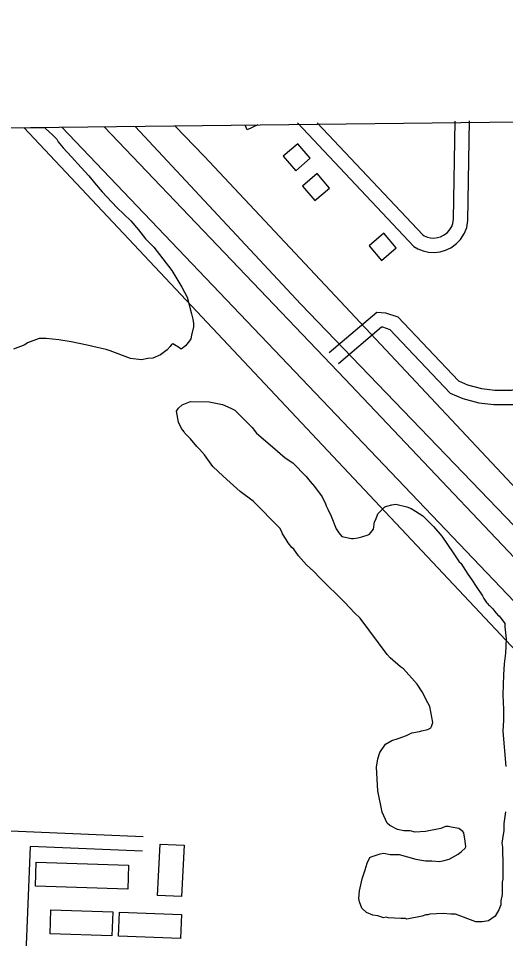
# Model space of a CAD drawing. Extents: x 3683402 to 3721514, y 487807 to 513565.
# Drawn here: x 3699558 to 3700574, y 509855 to 511772 of the extents above; entities that cross this region are included whole.
import ezdxf

# ---------------------------------------------------------------- set-up
doc = ezdxf.new("R2010")
doc.units = 0
for name, color, linetype in [('V-BLDG-OTLN', 7, 'Continuous'), ('V-GRID-FRAM', 7, 'Continuous'), ('V-LEVE-TOET', 7, 'Continuous'), ('V-ROAD-CNTR', 7, 'Continuous'), ('V-SITE-VEGE', 7, 'Continuous'), ('V-TOPO-BNDY', 7, 'Continuous'), ('V-TOPO-SHOR', 7, 'Continuous')]:
    doc.layers.add(name, color=color, linetype=linetype)

msp = doc.modelspace()

# ---------------------------------------------------------------- linework, layer by layer
at = {"layer": 'V-BLDG-OTLN'}
msp.add_line((3700030.7, 511549.9), (3700057.6, 511550.2), dxfattribs=at)
msp.add_lwpolyline([(3700057.6, 511550.2), (3700035, 511540.1), (3700030.7, 511549.9)], dxfattribs=at)
for points in [[(3700110.3, 511485.1), (3700136.3, 511454.6), (3700166.7, 511480.6), (3700140.8, 511511)], [(3700150.4, 511422.9), (3700176.4, 511392.5), (3700206.8, 511418.4), (3700180.9, 511448.8)], [(3700289.5, 511298.4), (3700315.4, 511268), (3700345.9, 511294), (3700319.9, 511324.4)], [(3699848.4, 509944.9), (3699853.9, 510051.8), (3699903.9, 510049.3), (3699898.4, 509942.4)], [(3699788, 510007.6), (3699786.3, 509957.6), (3699593.9, 509964.1), (3699595.6, 510014.1)], [(3699755, 509910.4), (3699753.3, 509860.4), (3699624.3, 509865), (3699626.1, 509914.9)], [(3699898, 509905.4), (3699896.3, 509855.4), (3699767.3, 509859.9), (3699769, 509909.9)]]:
    msp.add_lwpolyline(points, close=True, dxfattribs=at)
at = {"layer": 'V-GRID-FRAM'}
msp.add_lwpolyline([(3687448, 511403.5), (3719130.8, 511772.1), (3719350.3, 493590.7), (3687651.7, 493221.8), (3687448, 511403.5)], dxfattribs=at)
at = {"layer": 'V-LEVE-TOET'}
for points in [[(3703957.8, 509729.9), (3702683.1, 510654.5), (3702663.2, 510664.5), (3702627.6, 510671.7), (3702562.1, 510667), (3700887.3, 510422.1), (3700761.2, 510410.4), (3700735.6, 510413.3), (3700720, 510422.6), (3699648.8, 511545.4)], [(3699737, 511546.5), (3700239, 511021.5), (3700730.9, 510501.6), (3700752.2, 510485.2), (3700775.7, 510477.3), (3702629.2, 510715.9), (3702662.7, 510717.9), (3702689.7, 510707.2), (3702727.4, 510684.3), (3703765.4, 509932.7), (3703987.1, 509768.3)]]:
    msp.add_lwpolyline(points, dxfattribs=at)
at = {"layer": 'V-ROAD-CNTR'}
for points in [[(3700140, 511554.5), (3700382.2, 511297.1), (3700391.1, 511292), (3700401.6, 511287.7), (3700412.8, 511285.1), (3700425.1, 511284.4), (3700437.6, 511285.8), (3700448.7, 511289), (3700459.8, 511294.3), (3700471.5, 511302.9), (3700479.7, 511311.4), (3700488.2, 511325), (3700492.7, 511336.5), (3700495.3, 511351.2), (3700498.8, 511558.6)], [(3700180.7, 511554.9), (3700401, 511320.9), (3700404.3, 511319), (3700410.7, 511316.4), (3700417.1, 511314.9), (3700424.3, 511314.5), (3700431.7, 511315.3), (3700438, 511317.2), (3700444.4, 511320.2), (3700451.6, 511325.5), (3700455.9, 511330), (3700461.3, 511338.5), (3700463.6, 511344.6), (3700465.3, 511354.1), (3700468.8, 511558.3)], [(3700205.8, 511075.8), (3700305.2, 511160.4), (3700323.3, 511158.9), (3700349.1, 511150.5), (3700475.6, 511016.8), (3700494.3, 511009), (3700523.7, 511001), (3700551.1, 510997.8), (3700569, 510997.6), (3700586.3, 510997.6), (3700603.5, 511002.2), (3700623, 511009.3), (3700637.6, 511016), (3700649.1, 511024.2), (3700658.7, 511035.4), (3700667.5, 511060.2), (3700668.6, 511079.4), (3700671.5, 511126), (3700675, 511339.3), (3700686.2, 511561.7)], [(3700225.3, 511053), (3700315.1, 511129.5), (3700317.3, 511129.3), (3700332.6, 511124.3), (3700458.2, 510991.6), (3700484.5, 510980.5), (3700518, 510971.5), (3700549.1, 510967.8), (3700568.9, 510967.6), (3700590.3, 510967.7), (3700612.5, 510973.6), (3700634.3, 510981.5), (3700652.6, 510989.9), (3700669.5, 511001.8), (3700685.1, 511020.1), (3700697.2, 511054.2), (3700698.5, 511077.6), (3700701.5, 511124.8), (3700704.7, 511318.4)], [(3699818.3, 510067.2), (3699362.2, 510086.1)], [(3699570, 509704.8), (3699583.8, 510046.9)], [(3699817.1, 510037.2), (3699583.8, 510046.9)]]:
    msp.add_lwpolyline(points, dxfattribs=at)
at = {"layer": 'V-SITE-VEGE'}
for p, q in [((3699024.5, 511538.2), (3699612.8, 511545)), ((3699612.8, 511545), (3699614.7, 511542.9)), ((3699614.7, 511542.9), (3699629.4, 511529.5)), ((3699629.4, 511529.5), (3699638.7, 511520.2)), ((3699638.7, 511520.2), (3699641.3, 511514.8)), ((3699641.3, 511514.8), (3699652, 511502.8)), ((3699652, 511502.8), (3699669.2, 511484)), ((3699669.2, 511484), (3699689.2, 511461.3)), ((3699689.2, 511461.3), (3699705.2, 511443.9)), ((3699705.2, 511443.9), (3699717.1, 511429.2)), ((3699717.1, 511429.2), (3699733.1, 511410.5)), ((3699733.1, 511410.5), (3699763.7, 511378.3)), ((3699763.7, 511378.3), (3699792.9, 511350.2)), ((3699792.9, 511350.2), (3699808.9, 511331.5)), ((3699808.9, 511331.5), (3699823.5, 511312.8)), ((3699823.5, 511312.8), (3699840.8, 511295.4)), ((3699840.8, 511295.4), (3699878, 511247.2)), ((3699878, 511247.2), (3699899.3, 511212.5)), ((3699899.3, 511212.5), (3699909.9, 511191.1)), ((3699909.9, 511191.1), (3699919.1, 511156.4)), ((3699919.1, 511156.4), (3699921.7, 511145.7)), ((3699921.7, 511145.7), (3699923.1, 511136.3)), ((3699923, 511129.7), (3699919, 511112.3)), ((3699923.1, 511136.3), (3699923, 511129.7)), ((3699919, 511112.3), (3699917.6, 511104.3)), ((3699572, 511092), (3699547.9, 511082.8)), ((3699577.3, 511096), (3699572, 511092)), ((3699601.4, 511105.3), (3699577.3, 511096)), ((3699616.1, 511105.2), (3699601.4, 511105.3)), ((3699642.7, 511102.5), (3699616.1, 511105.2)), ((3699668.1, 511098.4), (3699642.7, 511102.5)), ((3699701.4, 511091.6), (3699668.1, 511098.4)), ((3699722.7, 511086.2), (3699701.4, 511091.6)), ((3699874.9, 511088.4), (3699868.2, 511081.8)), ((3699877.6, 511092.4), (3699874.9, 511088.4)), ((3699880.2, 511093.8), (3699877.6, 511092.4)), ((3699886.9, 511089.7), (3699880.2, 511093.8)), ((3699889.6, 511088.4), (3699886.9, 511089.7)), ((3699897.5, 511083), (3699889.6, 511088.4)), ((3699906.9, 511089.7), (3699897.5, 511083)), ((3699914.9, 511100.3), (3699906.9, 511089.7)), ((3699917.6, 511104.3), (3699914.9, 511100.3)), ((3699741.4, 511082.2), (3699722.7, 511086.2)), ((3699749.4, 511079.5), (3699741.4, 511082.2)), ((3699792.1, 511063.3), (3699749.4, 511079.5)), ((3699854.8, 511071.2), (3699838.8, 511064.5)), ((3699868.2, 511081.8), (3699854.8, 511071.2)), ((3699814.7, 511060.6), (3699792.1, 511063.3)), ((3699828.1, 511063.2), (3699814.7, 511060.6)), ((3699838.8, 511064.5), (3699828.1, 511063.2))]:
    msp.add_line(p, q, dxfattribs=at)
for points in [[(3700418.2, 510294.2), (3700419.6, 510296.8), (3700422.3, 510304.8), (3700415.7, 510338.2), (3700411.7, 510346.2), (3700399.8, 510369), (3700389.1, 510385), (3700361.2, 510417.1), (3700354.6, 510421.1), (3700333.3, 510439.9), (3700326.6, 510446.6), (3700270.8, 510522.8), (3700258.8, 510533.5), (3700238.9, 510554.9), (3700187, 510605.8), (3700173.7, 510620.5), (3700159, 510633.9), (3700141.8, 510652.6), (3700132.5, 510666), (3700128.5, 510670), (3700120.5, 510679.4), (3700116.5, 510686.1), (3700108.5, 510698.1), (3700107.2, 510702.1), (3700103.2, 510710.1), (3700047.4, 510766.3), (3700020.7, 510786.4), (3699999.4, 510805.2), (3699984.8, 510818.6), (3699963.5, 510838.6), (3699946.2, 510862.7), (3699935.6, 510874.8), (3699930.3, 510880.1), (3699917, 510896.2), (3699905, 510908.2), (3699903.7, 510910.9), (3699898.4, 510917.6), (3699891.7, 510930.9), (3699887.8, 510953.6), (3699891.8, 510960.3), (3699899.9, 510966.9), (3699917.2, 510973.6), (3699955.9, 510973.4), (3699983.9, 510968), (3700001.2, 510960), (3700009.2, 510955.9), (3700045.2, 510919.8), (3700054.5, 510907.8), (3700087.7, 510879.6), (3700114.4, 510856.9), (3700130.3, 510846.1), (3700158.3, 510818), (3700166.2, 510807.3), (3700175.6, 510796.6), (3700191.5, 510775.2), (3700198.1, 510760.5), (3700199.5, 510756.5), (3700203.4, 510749.8), (3700210.1, 510735.2), (3700220.7, 510708.4), (3700226, 510700.4), (3700232.6, 510692.4), (3700252.6, 510688.3), (3700256.6, 510688.3), (3700266, 510689.6), (3700274, 510692.3), (3700287.3, 510696.2), (3700290, 510697.5), (3700298.1, 510708.2), (3700300.8, 510722.9), (3700303.5, 510728.2), (3700307.5, 510740.2), (3700322.2, 510754.8), (3700326.2, 510756.1), (3700336.9, 510758.8), (3700344.9, 510760.1), (3700367.6, 510754.7), (3700376.9, 510750.7), (3700386.2, 510745.3), (3700400.9, 510735.9), (3700423.5, 510713.2), (3700440.8, 510693.1), (3700464.7, 510658.3), (3700476.6, 510639.6), (3700480.6, 510636.9), (3700495.3, 510614.2), (3700503.2, 510602.2), (3700512.5, 510588.8), (3700525.8, 510568.7), (3700528.5, 510563.4), (3700533.8, 510555.4), (3700536.4, 510552.7), (3700537.8, 510550), (3700540.4, 510548.7), (3700547.1, 510542), (3700551.1, 510536.6), (3700553.7, 510532.6), (3700559, 510527.3), (3700560.4, 510527.3), (3700572.3, 510511.2)], [(3700572.3, 510511.2), (3700572.3, 510504.5), (3700574.9, 510479.2), (3700573.5, 510449.8), (3700570.7, 510427.1), (3700569.3, 510404.5), (3700567.9, 510363.1), (3700569.1, 510332.4), (3700569.1, 510309.7), (3700567.6, 510287), (3700574.1, 510213.6)], [(3700573.8, 510118.9), (3700569.7, 510094.9), (3700569.7, 510080.2), (3700567, 510062.9), (3700565.6, 510053.5), (3700566.9, 510045.5), (3700566.9, 510036.2), (3700568.2, 510014.8), (3700568, 509978.8), (3700566.7, 509972.1), (3700566.6, 509946.8), (3700563.9, 509933.4), (3700563.9, 509925.4), (3700559.8, 509914.8), (3700551.8, 509901.5), (3700538.4, 509892.2), (3700525.1, 509889.5), (3700511.7, 509889.6), (3700469.1, 509905.7), (3700459.7, 509905.7), (3700443.7, 509907.1), (3700415.7, 509905.9), (3700411.7, 509904.6), (3700407.7, 509904.6), (3700399.7, 509901.9), (3700367.6, 509895.3), (3700365, 509896.7), (3700355.6, 509896.7), (3700328.9, 509898.1), (3700324.9, 509899.5), (3700318.3, 509898.2), (3700315.6, 509899.5), (3700307.6, 509902.2), (3700296.9, 509903.6), (3700283.6, 509908.9), (3700274.3, 509918.3), (3700269, 509931.7), (3700267.7, 509938.3), (3700269.1, 509954.4), (3700274.5, 509979.7), (3700281.2, 509998.4), (3700285.3, 510011.7), (3700290.6, 510023.7), (3700293.3, 510025), (3700312, 510031.6), (3700320, 510032.9), (3700333.4, 510030.2), (3700352, 510030.2), (3700386.7, 510020.7), (3700406.7, 510016.7), (3700420, 510016.6), (3700436.1, 510015.2), (3700445.4, 510017.9), (3700456.1, 510020.5), (3700474.8, 510031.1), (3700481.5, 510036.4), (3700489.5, 510043.1), (3700490.9, 510045.8), (3700489.6, 510057.8), (3700486.9, 510075.1), (3700484.3, 510077.8), (3700476.3, 510084.5), (3700460.3, 510087.2), (3700455, 510088.6), (3700448.3, 510088.6), (3700438.9, 510084.6), (3700406.9, 510078), (3700385.5, 510076.8), (3700374.9, 510079.5), (3700361.5, 510079.5), (3700348.2, 510082.2), (3700332.2, 510090.3), (3700326.9, 510095.6), (3700316.3, 510118.3), (3700307.1, 510162.4), (3700304.5, 510211.8), (3700307.3, 510229.1), (3700311.3, 510242.5), (3700323.4, 510259.8), (3700336.7, 510267.7), (3700350.1, 510271.7), (3700367.5, 510278.3), (3700378.2, 510283.6), (3700394.2, 510286.2), (3700398.2, 510287.6), (3700411.5, 510290.2), (3700418.2, 510294.2)]]:
    msp.add_lwpolyline(points, dxfattribs=at)
at = {"layer": 'V-TOPO-BNDY'}
msp.add_line((3700778.7, 510259.1), (3699569.5, 511544.5), dxfattribs=at)
at = {"layer": 'V-TOPO-SHOR'}
for points in [[(3699884.4, 511548.2), (3699945.5, 511484.8), (3700617.7, 510768.6)], [(3702956.1, 510641.5), (3702800.5, 510755.9), (3702759.3, 510776), (3702734.4, 510781.8), (3702697.3, 510784), (3702560.6, 510779.4), (3702257.8, 510734.1), (3701482.8, 510619.6), (3701048.2, 510555.5), (3700881.5, 510528.2), (3700823.1, 510522), (3700790.4, 510528.5), (3700771.1, 510535.7), (3700734.2, 510567.1), (3700147.2, 511177), (3699801.6, 511547.2)]]:
    msp.add_lwpolyline(points, dxfattribs=at)

doc.saveas('drawing.dxf')
